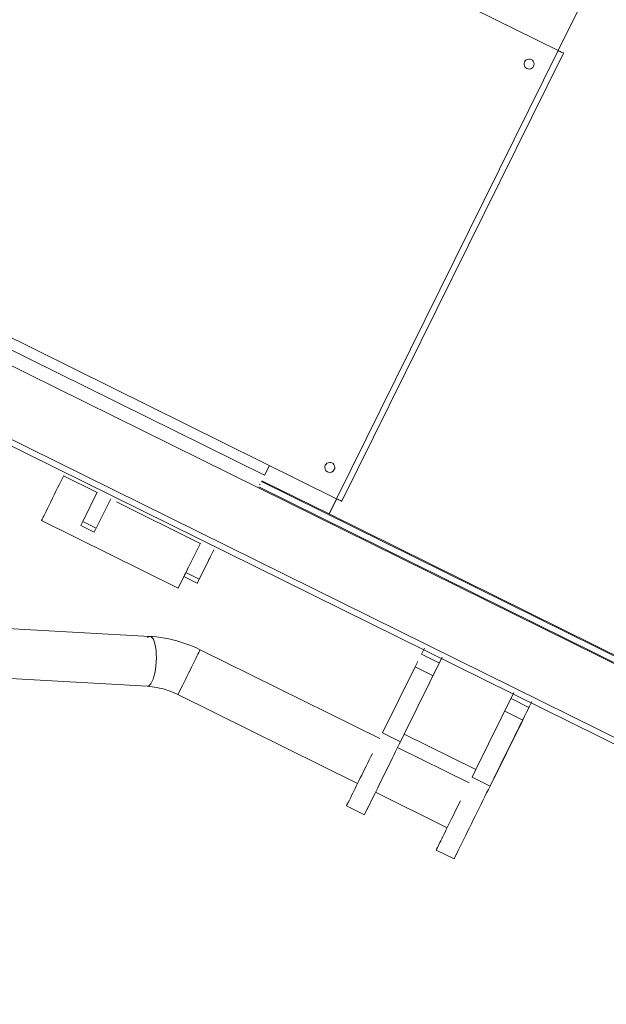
# Model space of a CAD drawing. Header units: metres. Extents: x 135583 to 135939, y 457896 to 458258.
# Tile 329 of 599: x 135805.183 to 135805.77, y 457919.078 to 457920.063. Entities that reach past the tile are written whole.
import ezdxf

# ---------------------------------------------------------------- set-up
doc = ezdxf.new("R2010")
doc.units = ezdxf.units.M
doc.layers.add('NIEUWE INSTALLATIE', color=250, linetype='Continuous', lineweight=0)

msp = doc.modelspace()

# ---------------------------------------------------------------- linework, layer by layer
at = {"layer": 'NIEUWE INSTALLATIE'}
for p, q in [((135805.72136, 457920.03199), (135806.55578, 457921.72002)), ((135805.72142, 457920.03196), (135806.37859, 457921.36141)), ((135805.21038, 457920.28458), (135805.72136, 457920.03199)), ((135804.09868, 457920.16816), (135806.30396, 457919.07805)), ((135804.10134, 457920.17353), (135806.30662, 457919.08343)), ((135805.49979, 457919.58376), (135805.72136, 457920.03199)), ((135805.50517, 457919.58111), (135805.72674, 457920.02933)), ((135805.49979, 457919.58376), (135804.98881, 457919.83635)), ((135805.05117, 457919.79325), (135805.42769, 457919.60714)), ((135805.04497, 457919.7807), (135805.42148, 457919.59459)), ((135805.42769, 457919.60714), (135805.43256, 457919.617)), ((135805.43256, 457919.617), (135805.42769, 457919.60714)), ((135805.26028, 457919.59005), (135805.22666, 457919.60667)), ((135805.42148, 457919.59459), (135806.26806, 457919.17611)), ((135805.42192, 457919.59548), (135806.26459, 457919.17894)), ((135806.26725, 457919.18432), (135805.42458, 457919.60086)), ((135805.42503, 457919.60176), (135805.49226, 457919.56852)), ((135805.26037, 457919.59023), (135805.24589, 457919.56094)), ((135805.25934, 457919.55429), (135805.27381, 457919.58358)), ((135805.36337, 457919.53909), (135805.27942, 457919.58059)), ((135805.49226, 457919.56852), (135805.49979, 457919.58376)), ((135805.49232, 457919.5685), (135805.49985, 457919.58373)), ((135806.2984, 457919.17004), (135805.49232, 457919.5685)), ((135805.20451, 457919.56185), (135805.34122, 457919.49427)), ((135805.24388, 457919.55688), (135805.25733, 457919.55024)), ((135805.24589, 457919.56094), (135805.25934, 457919.55429)), ((135805.25733, 457919.55024), (135805.25934, 457919.55429)), ((135805.36346, 457919.53927), (135805.34898, 457919.50998)), ((135805.36243, 457919.50333), (135805.37691, 457919.53262)), ((135805.34122, 457919.49427), (135805.34726, 457919.50649)), ((135805.34698, 457919.50592), (135805.36042, 457919.49928)), ((135805.34898, 457919.50998), (135805.36243, 457919.50333)), ((135805.36042, 457919.49928), (135805.36243, 457919.50333)), ((135805.31307, 457919.44605), (135805.16399, 457919.45435)), ((135805.54293, 457919.3438), (135805.36322, 457919.43264)), ((135805.58466, 457919.42824), (135805.58758, 457919.43413)), ((135805.60259, 457919.41937), (135805.58466, 457919.42824)), ((135805.5675, 457919.34839), (135805.6055, 457919.42527)), ((135805.54573, 457919.34948), (135805.57841, 457919.41558)), ((135805.57841, 457919.41558), (135805.59634, 457919.40672)), ((135805.16121, 457919.40443), (135805.3103, 457919.39613)), ((135805.34106, 457919.38781), (135805.34358, 457919.3929)), ((135805.34106, 457919.38781), (135805.52077, 457919.29898)), ((135805.67722, 457919.38982), (135805.63922, 457919.31294)), ((135805.69224, 457919.37506), (135805.67431, 457919.38392)), ((135805.69515, 457919.38095), (135805.69224, 457919.37506)), ((135805.66805, 457919.37127), (135805.68598, 457919.3624)), ((135805.68598, 457919.3624), (135805.65331, 457919.29631)), ((135805.56366, 457919.34062), (135805.54573, 457919.34948)), ((135805.5675, 457919.34839), (135805.56366, 457919.34062)), ((135805.63922, 457919.31294), (135805.5675, 457919.34839)), ((135805.63257, 457919.29949), (135805.56086, 457919.33494)), ((135805.63538, 457919.30517), (135805.63922, 457919.31294)), ((135805.65331, 457919.29631), (135805.63538, 457919.30517)), ((135805.5387, 457919.29012), (135805.61042, 457919.25467)), ((135805.50969, 457919.27657), (135805.52762, 457919.26771)), ((135805.59934, 457919.23226), (135805.61727, 457919.22339))]:
    msp.add_line(p, q, dxfattribs=at)
at = {"layer": 'NIEUWE INSTALLATIE', "flags": 128}
for points in [[(135805.36322, 457919.43264), (135805.35945, 457919.43443), (135805.35563, 457919.4361), (135805.35176, 457919.43765), (135805.34785, 457919.43908), (135805.3439, 457919.44039), (135805.33991, 457919.44157), (135805.3359, 457919.44262), (135805.33186, 457919.44354), (135805.32781, 457919.44433), (135805.32373, 457919.44499), (135805.31965, 457919.44551), (135805.31557, 457919.44589), (135805.31307, 457919.44605)], [(135805.3103, 457919.39613), (135805.31269, 457919.39596), (135805.31511, 457919.3957), (135805.31756, 457919.39535), (135805.32002, 457919.39493), (135805.32249, 457919.39441), (135805.32496, 457919.39382), (135805.32744, 457919.39313), (135805.32991, 457919.39237), (135805.33237, 457919.39152), (135805.33481, 457919.3906), (135805.33723, 457919.38959), (135805.33962, 457919.38851), (135805.34106, 457919.38781)]]:
    msp.add_lwpolyline(points, dxfattribs=at)
at = {"layer": 'NIEUWE INSTALLATIE'}
for centre, major_axis, ratio, start_param, end_param in [((135805.72136, 457920.03199), (-0.00538, 0.00266), 0.000001, 1.570796, 3.141593), ((135805.69235, 457920.01844), (0.00155, 0.00475), 1, 1.426254, 4.567847), ((135805.69235, 457920.01844), (-0.00427, 0.0026), 1, 3.228859, 6.370452), ((135805.49294, 457919.61504), (-0.00486, -0.00118), 1, 5.585054, 8.726646), ((135805.49294, 457919.61504), (-0.00227, 0.00446), 1, 3.782423, 6.924016), ((135805.21559, 457919.58426), (0.01108, 0.02241), 0.000001, 0, 3.775177), ((135805.42769, 457919.60714), (0.0062, 0.01255), 0.000001, 2.356195, 2.452281), ((135805.49979, 457919.58376), (-0.00538, 0.00266), 0.000001, 1.570796, 3.141593), ((135805.25496, 457919.5793), (0.01108, 0.02241), 0.000001, 2.530728, 3.927416), ((135805.36707, 457919.51272), (0.00665, 0.01345), 0.000001, 2.948207, 8.849357), ((135805.35806, 457919.52833), (0.01108, 0.02241), 0.000001, 2.530728, 4.063412), ((135805.31168, 457919.42109), (0.00139, 0.02496), 0.306468, 0, 0.311306), ((135805.31168, 457919.42109), (0.00139, 0.02496), 0.306468, 3.764205, 6.283185), ((135805.35214, 457919.41023), (0.01108, 0.02241), 0.000001, 0.220755, 2.454776), ((135805.5673, 457919.39311), (0.01773, 0.03586), 0.000001, 0.688541, 0.893529), ((135805.31168, 457919.42109), (0.00139, 0.02496), 0.306468, 3.141593, 3.764205), ((135805.67487, 457919.33993), (0.01773, 0.03586), 0.000001, 0.202322, 6.302788), ((135805.54978, 457919.31253), (0.02216, 0.04482), 0.000001, 2.129103, 5.389657), ((135805.53185, 457919.32139), (0.02216, 0.04482), 0.000001, 1.401983, 3.631121), ((135805.63942, 457919.26822), (0.02216, 0.04482), 0.000001, 2.515346, 5.389656), ((135805.62149, 457919.27708), (0.02216, 0.04482), 0.000001, 1.468579, 3.631121)]:
    msp.add_ellipse(centre, major_axis=major_axis, ratio=ratio, start_param=start_param, end_param=end_param, dxfattribs=at)

doc.saveas('drawing.dxf')
